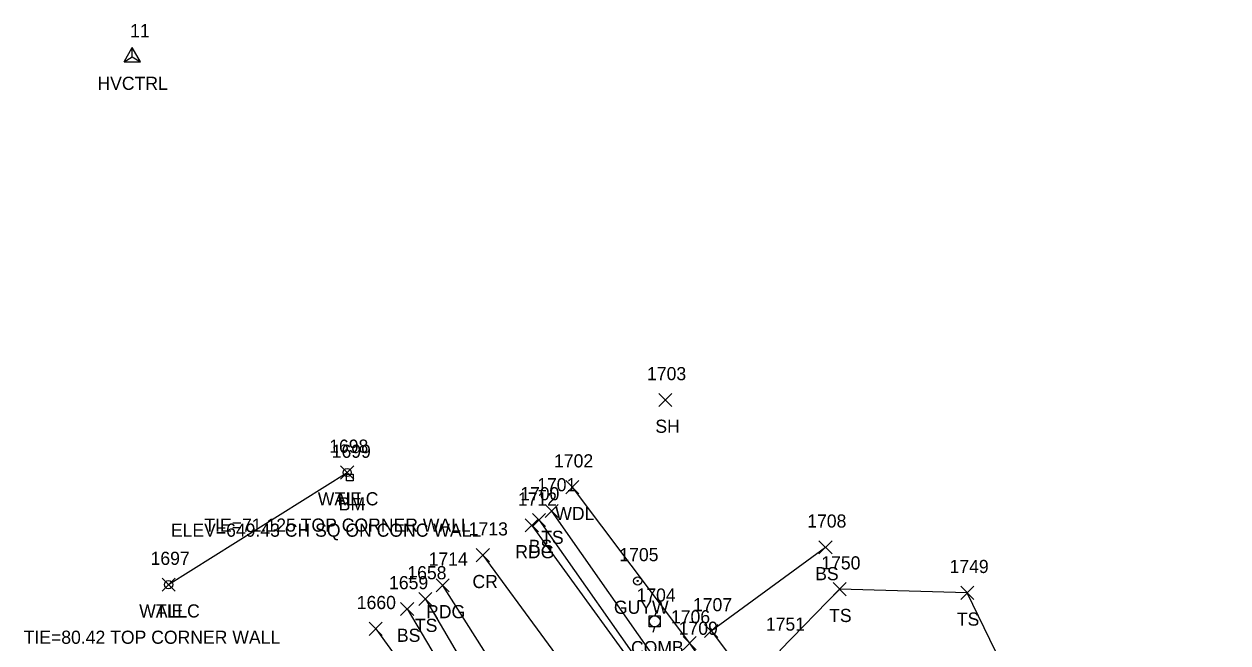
# Model space of a CAD drawing. Extents: x 1647133 to 1649138, y 411736 to 414924.
# Drawn here: x 1648897.6 to 1649080.6, y 412351.7 to 412445.8 of the extents above; entities that cross this region are included whole.
import ezdxf

# ---------------------------------------------------------------- set-up
doc = ezdxf.new("R2010")
doc.units = 0
for name, color, linetype in [('C_A', 7, 'Continuous'), ('C_C', 7, 'Continuous'), ('C_I', 7, 'Continuous'), ('CBP', 7, 'Continuous'), ('CPBM', 7, 'Continuous'), ('CPSM', 7, 'Continuous'), ('L_A', 7, 'Continuous'), ('L_C', 7, 'Continuous'), ('L_I', 7, 'Continuous'), ('L_TIC', 7, 'Continuous'), ('LAWA', 7, 'Continuous'), ('LELB', 7, 'Continuous'), ('LW', 7, 'Continuous'), ('P_A', 7, 'Continuous'), ('P_I', 7, 'Continuous'), ('P_TIC', 7, 'Continuous'), ('PEU', 7, 'Continuous'), ('PRC', 7, 'Continuous'), ('U_A', 7, 'Continuous'), ('U_I', 7, 'Continuous'), ('UP', 7, 'Continuous'), ('UPGW', 7, 'Continuous')]:
    doc.layers.add(name, color=color, linetype=linetype)

msp = doc.modelspace()

# ---------------------------------------------------------------- linework, layer by layer
at = {"layer": 'CBP'}
for centre, radius in [((1648946.71, 412377.59), 0.625), ((1648946.71, 412377.59), 0.0833), ((1648919.55, 412360.54), 0.625), ((1648919.55, 412360.54), 0.0833)]:
    msp.add_circle(centre, radius, dxfattribs=at)
at = {"layer": 'CPBM'}
for p, q in [((1648946.61, 412376.32), (1648946.61, 412377.32)), ((1648946.61, 412377.32), (1648947.61, 412377.32)), ((1648947.61, 412376.32), (1648946.61, 412376.32)), ((1648947.11, 412376.82), (1648947.11, 412376.82)), ((1648947.11, 412376.82), (1648947.11, 412376.82)), ((1648947.61, 412377.32), (1648947.61, 412376.32))]:
    msp.add_line(p, q, dxfattribs=at)
at = {"layer": 'CPSM'}
for p, q in [((1648912.78, 412440.04), (1648914.03, 412442.21)), ((1648912.78, 412440.04), (1648914.03, 412442.21)), ((1648912.78, 412440.04), (1648914.03, 412442.21)), ((1648912.78, 412440.04), (1648914.03, 412442.21)), ((1648912.78, 412440.04), (1648914.03, 412442.21)), ((1648912.78, 412440.04), (1648914.03, 412442.21)), ((1648912.78, 412440.04), (1648914.03, 412442.21)), ((1648912.78, 412440.04), (1648914.03, 412440.76)), ((1648912.78, 412440.04), (1648914.03, 412440.76)), ((1648912.78, 412440.04), (1648914.03, 412440.76)), ((1648912.78, 412440.04), (1648914.03, 412440.76)), ((1648912.78, 412440.04), (1648914.03, 412440.76)), ((1648912.78, 412440.04), (1648914.03, 412440.76)), ((1648912.78, 412440.04), (1648914.03, 412440.76)), ((1648915.28, 412440.04), (1648914.03, 412442.21)), ((1648914.03, 412440.76), (1648914.03, 412442.21)), ((1648915.28, 412440.04), (1648914.03, 412442.21)), ((1648914.03, 412440.76), (1648914.03, 412442.21)), ((1648915.28, 412440.04), (1648914.03, 412442.21)), ((1648914.03, 412440.76), (1648914.03, 412442.21)), ((1648915.28, 412440.04), (1648914.03, 412442.21)), ((1648914.03, 412440.76), (1648914.03, 412442.21)), ((1648915.28, 412440.04), (1648914.03, 412442.21)), ((1648914.03, 412440.76), (1648914.03, 412442.21)), ((1648915.28, 412440.04), (1648914.03, 412442.21)), ((1648914.03, 412440.76), (1648914.03, 412442.21)), ((1648915.28, 412440.04), (1648914.03, 412442.21)), ((1648914.03, 412440.76), (1648914.03, 412442.21)), ((1648914.03, 412440.76), (1648914.03, 412440.76)), ((1648914.03, 412440.76), (1648915.28, 412440.04)), ((1648914.03, 412440.76), (1648914.03, 412440.76)), ((1648914.03, 412440.76), (1648915.28, 412440.04)), ((1648914.03, 412440.76), (1648914.03, 412440.76)), ((1648914.03, 412440.76), (1648915.28, 412440.04)), ((1648914.03, 412440.76), (1648914.03, 412440.76)), ((1648914.03, 412440.76), (1648915.28, 412440.04)), ((1648914.03, 412440.76), (1648914.03, 412440.76)), ((1648914.03, 412440.76), (1648915.28, 412440.04)), ((1648914.03, 412440.76), (1648914.03, 412440.76)), ((1648914.03, 412440.76), (1648915.28, 412440.04)), ((1648914.03, 412440.76), (1648914.03, 412440.76)), ((1648914.03, 412440.76), (1648915.28, 412440.04)), ((1648912.78, 412440.04), (1648915.28, 412440.04)), ((1648912.78, 412440.04), (1648915.28, 412440.04)), ((1648912.78, 412440.04), (1648915.28, 412440.04)), ((1648912.78, 412440.04), (1648915.28, 412440.04)), ((1648912.78, 412440.04), (1648915.28, 412440.04)), ((1648912.78, 412440.04), (1648915.28, 412440.04)), ((1648912.78, 412440.04), (1648915.28, 412440.04))]:
    msp.add_line(p, q, dxfattribs=at)
at = {"layer": 'L_TIC'}
for points in [[(1648994.08, 412387.62), (1648996.08, 412389.62)], [(1648996.08, 412387.62), (1648994.08, 412389.62)], [(1648945.71, 412376.59), (1648947.71, 412378.59)], [(1648947.71, 412376.59), (1648945.71, 412378.59)], [(1648979.94, 412374.36), (1648981.94, 412376.36)], [(1648981.94, 412374.36), (1648979.94, 412376.36)], [(1648976.8, 412370.73), (1648978.8, 412372.73)], [(1648978.8, 412370.73), (1648976.8, 412372.73)], [(1648974.88, 412369.36), (1648976.88, 412371.36)], [(1648976.88, 412369.36), (1648974.88, 412371.36)], [(1649018.44, 412365.21), (1649020.44, 412367.21)], [(1649020.44, 412365.21), (1649018.44, 412367.21)], [(1648918.55, 412359.54), (1648920.55, 412361.54)], [(1648920.55, 412359.54), (1648918.55, 412361.54)], [(1649020.59, 412358.85), (1649022.59, 412360.85)], [(1649022.59, 412358.85), (1649020.59, 412360.85)], [(1649040.01, 412358.3), (1649042.01, 412360.3)], [(1649042.01, 412358.3), (1649040.01, 412360.3)], [(1648957.6, 412357.35), (1648959.6, 412359.35)], [(1648959.6, 412357.35), (1648957.6, 412359.35)], [(1648954.83, 412355.84), (1648956.83, 412357.84)], [(1648956.83, 412355.84), (1648954.83, 412357.84)], [(1648950.05, 412352.82), (1648952.05, 412354.82)], [(1648952.05, 412352.82), (1648950.05, 412354.82)], [(1649001.06, 412352.49), (1649003.06, 412354.49)], [(1649003.06, 412352.49), (1649001.06, 412354.49)], [(1649001.06, 412352.49), (1649003.06, 412354.49)], [(1649003.06, 412352.49), (1649001.06, 412354.49)], [(1648997.78, 412350.65), (1648999.78, 412352.65)], [(1648999.78, 412350.65), (1648997.78, 412352.65)]]:
    msp.add_lwpolyline(points, dxfattribs=at)
at = {"layer": 'LAWA'}
for points in [[(1648980.94, 412375.36), (1648998.78, 412351.65), (1648999.91, 412349.91), (1649016.43, 412330.17), (1649036.65, 412309.86), (1649048.18, 412303.54), (1649061.81, 412305.92), (1649074.48, 412317.81)], [(1648951.05, 412353.82), (1648963.52, 412336.58), (1648974.71, 412321.82), (1648986.89, 412301.75), (1648993.21, 412292.05), (1648994.54, 412281.3), (1648991.32, 412266.13), (1648987.65, 412250.05), (1648975.93, 412241.95)]]:
    msp.add_lwpolyline(points, dxfattribs=at)
at = {"layer": 'LELB'}
for points in [[(1648977.8, 412371.73), (1648995.49, 412346.49), (1649012.44, 412327.29), (1649033.13, 412307.09), (1649042.05, 412298.88), (1649049.01, 412296), (1649063.94, 412302.06), (1649078.74, 412311.15)], [(1648975.88, 412370.36), (1648993.7, 412345.02), (1649009.48, 412324.93), (1649024.13, 412306.01), (1649038.07, 412295.6), (1649044.47, 412292.74), (1649053.23, 412292.05), (1649080.64, 412306.97)], [(1649002.06, 412353.49), (1649019.44, 412366.21)], [(1649052.72, 412308.89), (1649046.44, 412319.41), (1649049.63, 412341.53), (1649041.01, 412359.3), (1649021.59, 412359.85), (1649012.5, 412350.54), (1649027.94, 412335.68)], [(1648958.6, 412358.35), (1648969.4, 412339.95), (1648979.6, 412320.41), (1648988.67, 412309.59), (1648996.92, 412293.43), (1648997.15, 412280.66), (1648991.32, 412266.13)], [(1648955.83, 412356.84), (1648966.91, 412338.1), (1648974.71, 412321.82)], [(1649002.06, 412353.49), (1649019.02, 412330.9), (1649036.65, 412309.86)]]:
    msp.add_lwpolyline(points, dxfattribs=at)
at = {"layer": 'LW'}
msp.add_lwpolyline([(1648919.55, 412360.54), (1648946.71, 412377.59)], dxfattribs=at)
at = {"layer": 'P_TIC'}
for points in [[(1648973.78, 412368.55), (1648975.78, 412370.55)], [(1648975.78, 412368.55), (1648973.78, 412370.55)], [(1648966.33, 412364.01), (1648968.33, 412366.01)], [(1648968.33, 412364.01), (1648966.33, 412366.01)], [(1648960.22, 412359.43), (1648962.22, 412361.43)], [(1648962.22, 412359.43), (1648960.22, 412361.43)]]:
    msp.add_lwpolyline(points, dxfattribs=at)
at = {"layer": 'PEU'}
for points in [[(1648974.78, 412369.55), (1648993.02, 412344.38), (1648998.77, 412333.42)], [(1648961.22, 412360.43), (1648977.26, 412335.05), (1648993.83, 412315.07)]]:
    msp.add_lwpolyline(points, dxfattribs=at)
at = {"layer": 'PRC'}
msp.add_lwpolyline([(1648967.33, 412365.01), (1648986.07, 412339.48), (1648994.31, 412324.57), (1649012.58, 412298.02), (1649022.05, 412280.38), (1649025.93, 412271.86), (1649001.61, 412254.48)], dxfattribs=at)
at = {"layer": 'UP'}
for p, q in [((1648993.73, 412356.63), (1648993.48, 412355.79)), ((1648992.65, 412354.13), (1648992.65, 412355.79)), ((1648992.65, 412355.79), (1648994.32, 412355.79)), ((1648993.48, 412354.96), (1648993.48, 412354.96)), ((1648994.32, 412355.79), (1648994.32, 412354.13)), ((1648994.32, 412354.13), (1648992.65, 412354.13)), ((1648993.23, 412353.29), (1648993.48, 412354.13))]:
    msp.add_line(p, q, dxfattribs=at)
msp.add_circle((1648993.48, 412354.96), 0.833, dxfattribs=at)
at = {"layer": 'UPGW'}
for radius in [0.625, 0.0833]:
    msp.add_circle((1648990.88, 412361.1), radius, dxfattribs=at)

# ---------------------------------------------------------------- texts
at = {"layer": 'C_A'}
for s, p in [('HVCTRL', (1648908.73, 412435.76)), ('HVCTRL', (1648908.73, 412435.76)), ('HVCTRL', (1648908.73, 412435.76)), ('HVCTRL', (1648908.73, 412435.76)), ('HVCTRL', (1648908.73, 412435.76)), ('HVCTRL', (1648908.73, 412435.76)), ('HVCTRL', (1648908.73, 412435.76)), ('TIE', (1648944.79, 412372.59)), ('BM', (1648945.42, 412371.82)), ('TIE', (1648917.62, 412355.54))]:
    msp.add_text(s, height=2, dxfattribs=at).set_placement(p)
at = {"layer": 'C_C'}
msp.add_text('ELEV=649.43 CH SQ ON CONC WALL', height=2, dxfattribs=at).set_placement((1648919.9, 412367.82))
at = {"layer": 'C_I'}
for s, p in [('11', (1648913.7, 412443.76)), ('11', (1648913.7, 412443.76)), ('11', (1648913.7, 412443.76)), ('11', (1648913.7, 412443.76)), ('11', (1648913.7, 412443.76)), ('11', (1648913.7, 412443.76)), ('11', (1648913.7, 412443.76)), ('1698', (1648943.97, 412380.59)), ('1699', (1648944.36, 412379.82)), ('1697', (1648916.81, 412363.54))]:
    msp.add_text(s, height=2, dxfattribs=at).set_placement(p)
at = {"layer": 'L_A'}
for s, p in [('SH', (1648993.57, 412383.62)), ('WALLC', (1648942.24, 412372.59)), ('WDL', (1648978.36, 412370.36)), ('BS', (1648974.32, 412365.36)), ('TS', (1648976.21, 412366.73)), ('BS', (1649017.88, 412361.21)), ('WALLC', (1648915.08, 412355.54)), ('TS', (1649020, 412354.85)), ('TS', (1649039.42, 412354.3)), ('TS', (1648957.01, 412353.35)), ('BS', (1648954.27, 412351.84))]:
    msp.add_text(s, height=2, dxfattribs=at).set_placement(p)
at = {"layer": 'L_C'}
for s, p in [('TIE=71.125 TOP CORNER WALL', (1648924.99, 412368.59)), ('TIE=80.42 TOP CORNER WALL', (1648897.51, 412351.54))]:
    msp.add_text(s, height=2, dxfattribs=at).set_placement(p)
at = {"layer": 'L_I'}
for s, p in [('1703', (1648992.31, 412391.62)), ('1698', (1648943.97, 412380.59)), ('1702', (1648978.17, 412378.36)), ('1701', (1648975.6, 412374.73)), ('1700', (1648973.02, 412373.36)), ('1708', (1649016.67, 412369.21)), ('1697', (1648916.81, 412363.54)), ('1750', (1649018.81, 412362.85)), ('1749', (1649038.31, 412362.3)), ('1659', (1648953.08, 412359.84)), ('1658', (1648955.86, 412361.35)), ('1660', (1648948.17, 412356.82)), ('1707', (1648999.29, 412356.49)), ('1707', (1648999.29, 412356.49)), ('1706', (1648995.95, 412354.65)), ('1709', (1648997.13, 412352.91)), ('1751', (1649010.38, 412353.54))]:
    msp.add_text(s, height=2, dxfattribs=at).set_placement(p)
at = {"layer": 'P_A'}
for s, p in [('RDG', (1648972.27, 412364.55)), ('CR', (1648965.76, 412360.01)), ('RDG', (1648958.71, 412355.43))]:
    msp.add_text(s, height=2, dxfattribs=at).set_placement(p)
at = {"layer": 'P_I'}
for s, p in [('1712', (1648972.66, 412372.55)), ('1713', (1648965.2, 412368.01)), ('1714', (1648959.09, 412363.43))]:
    msp.add_text(s, height=2, dxfattribs=at).set_placement(p)
at = {"layer": 'U_A'}
for s, p in [('GUYW', (1648987.27, 412356.1)), ('COMB', (1648989.87, 412349.96))]:
    msp.add_text(s, height=2, dxfattribs=at).set_placement(p)
at = {"layer": 'U_I'}
for s, p in [('1705', (1648988.1, 412364.1)), ('1704', (1648990.71, 412357.96))]:
    msp.add_text(s, height=2, dxfattribs=at).set_placement(p)

doc.saveas('drawing.dxf')
